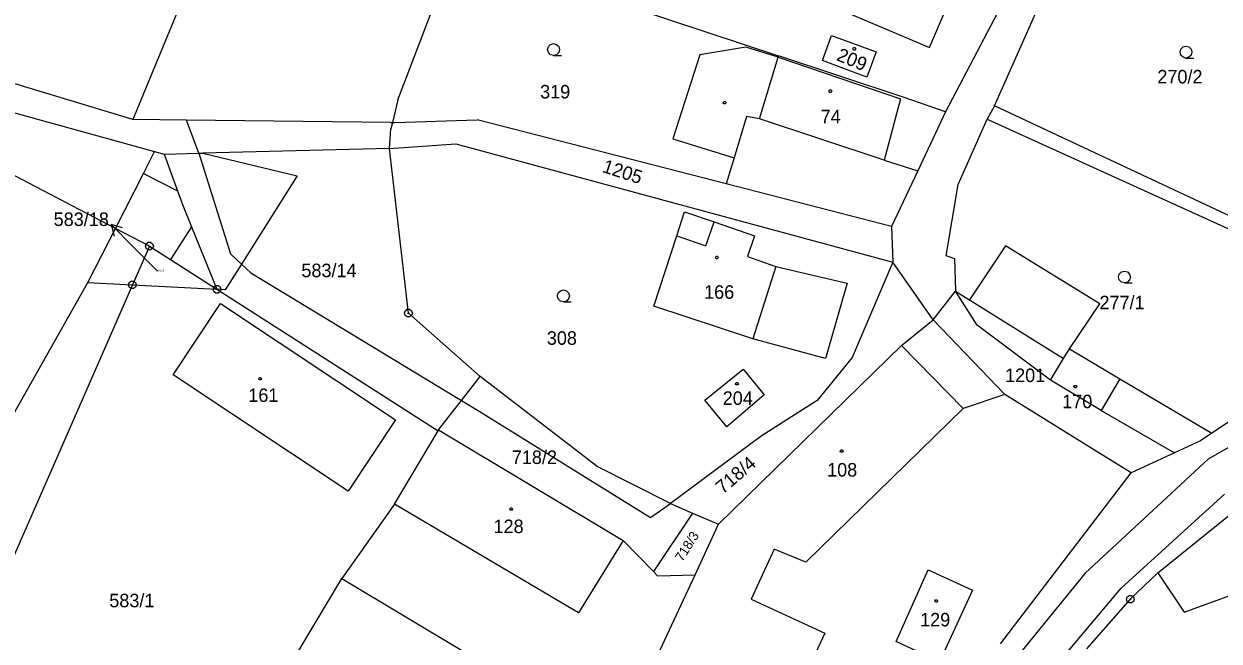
# Model space of a CAD drawing. Extents: x -694465 to -690527, y -983694 to -978978.
# Drawn here: x -692506.4 to -692355.9, y -981773.5 to -981695.9 of the extents above; entities that cross this region are included whole.
import ezdxf

# ---------------------------------------------------------------- set-up
doc = ezdxf.new("R2010")
doc.units = 0
for name, color, linetype in [('Vrstva 1', 7, 'Continuous'), ('Vrstva 16', 7, 'Continuous'), ('Vrstva 18', 7, 'Continuous'), ('Vrstva 19', 7, 'Continuous'), ('Vrstva 24', 7, 'Continuous'), ('Vrstva 25', 7, 'Continuous'), ('Vrstva 29', 7, 'Continuous')]:
    doc.layers.add(name, color=color, linetype=linetype)

msp = doc.modelspace()

# ---------------------------------------------------------------- linework, layer by layer
at = {"layer": 'Vrstva 1'}
for p, q in [((-692484.36, -981712.152), (-692485.93, -981707.966)), ((-692491.331, -981714.673), (-692487.049, -981716.855)), ((-692485.273, -981721.397), (-692487.915, -981725.53))]:
    msp.add_line(p, q, dxfattribs=at)
for points in [[(-692458.63, -981625.6), (-692492.68, -981707.89)], [(-692384.16, -981706.16), (-692374.11, -981683.55)], [(-692459.29, -981705.44), (-692452.05, -981686.41)], [(-692452.05, -981686.41), (-692411.35, -981699.89)], [(-692407.49, -981692.38), (-692392.33, -981698.83)], [(-692392.33, -981698.83), (-692389.44, -981692.04)], [(-692383.72, -981694.4), (-692390.31, -981706.92)], [(-692399.06, -981699.39), (-692400.22, -981702.55), (-692405.8, -981700.48), (-692404.67, -981697.34), (-692399.06, -981699.39)], [(-692492.68, -981707.89), (-692522.28, -981698.97)], [(-692421.25, -981699.74), (-692424.66, -981710.32)], [(-692415.49, -981698.79), (-692421.25, -981699.74)], [(-692411.4, -981700.05), (-692415.49, -981698.79)], [(-692411.35, -981699.89), (-692411.4, -981700.05)], [(-692395.64, -981705.1), (-692411.35, -981699.89)], [(-692413.73, -981707.81), (-692411.4, -981700.05)], [(-692411.4, -981700.05), (-692395.97, -981705.31)], [(-692521.43, -981703.24), (-692489.933, -981711.928)], [(-692459.29, -981705.44), (-692459.989, -981708.258)], [(-692395.97, -981705.31), (-692398.05, -981713.02)], [(-692390.31, -981706.92), (-692395.64, -981705.1)], [(-692494.858, -981721.595), (-692523.083, -981706.884)], [(-692390.31, -981706.92), (-692393.82, -981714.36)], [(-692384.16, -981706.16), (-692385.08, -981707.85)], [(-692351.63, -981721.39), (-692384.16, -981706.16)], [(-692485.93, -981707.966), (-692492.68, -981707.89)], [(-692460.223, -981708.256), (-692485.93, -981707.966)], [(-692460.223, -981708.256), (-692459.989, -981708.258)], [(-692459.989, -981708.258), (-692460.19, -981709.07)], [(-692459.989, -981708.258), (-692459.681, -981708.26), (-692449.292, -981707.938)], [(-692417.96, -981715.99), (-692449.292, -981707.938)], [(-692415.39, -981707.54), (-692416.96, -981712.71)], [(-692413.73, -981707.81), (-692415.39, -981707.54)], [(-692398.05, -981713.02), (-692413.73, -981707.81)], [(-692388.72, -981716.09), (-692385.08, -981707.85)], [(-692385.08, -981707.85), (-692353.84, -981722.03)], [(-692460.37, -981711.54), (-692460.19, -981709.07)], [(-692424.66, -981710.32), (-692416.96, -981712.71)], [(-692494.858, -981721.595), (-692491.331, -981714.673), (-692489.933, -981711.928)], [(-692489.933, -981711.928), (-692488.73, -981712.26)], [(-692460.37, -981711.54), (-692483.86, -981712.14)], [(-692460.37, -981711.54), (-692451.98, -981710.94)], [(-692457.97, -981732.26), (-692460.37, -981711.54)], [(-692451.98, -981710.94), (-692396.96, -981725.85)], [(-692488.73, -981712.26), (-692484.36, -981712.152)], [(-692488.73, -981712.26), (-692487.049, -981716.855), (-692486.417, -981718.58), (-692485.273, -981721.397), (-692482.08, -981729.26)], [(-692484.36, -981712.152), (-692483.86, -981712.14)], [(-692484.36, -981712.152), (-692480.375, -981724.808), (-692478.997, -981726.088)], [(-692483.86, -981712.14), (-692471.97, -981714.97)], [(-692416.96, -981712.71), (-692417.96, -981715.99)], [(-692398.05, -981713.02), (-692393.82, -981714.36)], [(-692471.97, -981714.97), (-692478.997, -981726.088)], [(-692393.82, -981714.36), (-692397.12, -981721.35)], [(-692397.12, -981721.35), (-692417.96, -981715.99)], [(-692390.24, -981725.04), (-692388.72, -981716.09)], [(-692424.17, -981722.54), (-692423.19, -981719.53), (-692419.47, -981720.79)], [(-692420.5, -981723.78), (-692419.47, -981720.79)], [(-692419.47, -981720.79), (-692414.38, -981722.52), (-692415.24, -981725.12), (-692411.69, -981726.4)], [(-692498.33, -981728.41), (-692494.858, -981721.595)], [(-692490.59, -981723.82), (-692494.858, -981721.595)], [(-692397.12, -981721.35), (-692396.96, -981725.85)], [(-692490.59, -981723.82), (-692492.74, -981728.7)], [(-692490.59, -981723.82), (-692487.915, -981725.53), (-692482.08, -981729.26)], [(-692414.6, -981735.52), (-692427.05, -981731.39), (-692424.17, -981722.54)], [(-692424.17, -981722.54), (-692420.5, -981723.78)], [(-692374.721, -981736.738), (-692370.89, -981731.098), (-692382.782, -981723.815), (-692387.307, -981730.598)], [(-692389.15, -981725.44), (-692390.24, -981725.04)], [(-692389.04, -981729.46), (-692389.15, -981725.44)], [(-692478.997, -981726.088), (-692481.04, -981729.32)], [(-692478.997, -981726.088), (-692477.812, -981727.189), (-692451.282, -981743.252)], [(-692411.69, -981726.4), (-692414.6, -981735.52)], [(-692411.69, -981726.4), (-692402.69, -981728.48)], [(-692396.96, -981725.85), (-692402.07, -981737.83)], [(-692391.86, -981733.1), (-692396.96, -981725.85)], [(-692518.11, -981763.35), (-692498.33, -981728.41)], [(-692498.33, -981728.41), (-692492.74, -981728.7)], [(-692402.69, -981728.48), (-692405.45, -981737.99)], [(-692492.74, -981728.7), (-692513.98, -981777.12)], [(-692492.74, -981728.7), (-692482.08, -981729.26)], [(-692481.04, -981729.32), (-692482.08, -981729.26)], [(-692482.08, -981729.26), (-692454.24, -981747.07)], [(-692391.86, -981733.1), (-692389.069, -981729.498)], [(-692389.069, -981729.498), (-692389.04, -981729.46)], [(-692389.069, -981729.498), (-692387.307, -981730.598)], [(-692377.091, -981740.718), (-692386.352, -981733.768), (-692389.069, -981729.498)], [(-692487.617, -981740.015), (-692481.657, -981731.036)], [(-692481.657, -981731.036), (-692459.586, -981745.687)], [(-692387.307, -981730.598), (-692375.468, -981737.993)], [(-692448.94, -981740.25), (-692457.97, -981732.26)], [(-692395.87, -981736.35), (-692391.86, -981733.1)], [(-692391.86, -981733.1), (-692382.83, -981742.49)], [(-692405.45, -981737.99), (-692414.6, -981735.52)], [(-692418.9, -981758.83), (-692395.87, -981736.35)], [(-692395.87, -981736.35), (-692388.09, -981744.27)], [(-692375.468, -981737.993), (-692374.721, -981736.738)], [(-692374.721, -981736.738), (-692368.362, -981740.529)], [(-692402.07, -981737.83), (-692406.48, -981743.28)], [(-692377.091, -981740.718), (-692375.468, -981737.993)], [(-692343.64, -981738.63), (-692356.757, -981747.363)], [(-692465.546, -981754.666), (-692487.617, -981740.015)], [(-692451.282, -981743.252), (-692448.94, -981740.25)], [(-692434.19, -981751.57), (-692448.94, -981740.25)], [(-692413.16, -981742.56), (-692417.85, -981746.57), (-692420.62, -981743.21), (-692415.79, -981739.33), (-692413.16, -981742.56)], [(-692368.362, -981740.529), (-692370.721, -981744.508)], [(-692368.362, -981740.529), (-692356.757, -981747.363)], [(-692370.721, -981744.508), (-692377.091, -981740.718)], [(-692454.16, -981746.94), (-692451.282, -981743.252)], [(-692451.282, -981743.252), (-692449.07, -981744.591), (-692427.467, -981757.963), (-692424.97, -981756.23)], [(-692406.48, -981743.28), (-692413.53, -981747.75)], [(-692382.83, -981742.49), (-692388.09, -981744.27)], [(-692372.76, -981748.74), (-692382.83, -981742.49)], [(-692388.09, -981744.27), (-692407.93, -981763.62)], [(-692370.721, -981744.508), (-692361.487, -981749.845)], [(-692347.05, -981744.8), (-692357.25, -981750.65)], [(-692459.586, -981745.687), (-692465.546, -981754.666)], [(-692459.72, -981756.32), (-692454.24, -981747.07)], [(-692454.24, -981747.07), (-692454.16, -981746.94)], [(-692454.16, -981746.94), (-692430.92, -981760.86)], [(-692413.53, -981747.75), (-692424.97, -981756.23)], [(-692356.757, -981747.363), (-692358.21, -981748.33)], [(-692366.93, -981752.36), (-692372.76, -981748.74)], [(-692358.21, -981748.33), (-692361.487, -981749.845)], [(-692361.487, -981749.845), (-692366.93, -981752.36)], [(-692357.25, -981750.65), (-692358.342, -981751.663)], [(-692424.97, -981756.23), (-692434.19, -981751.57)], [(-692383.4, -981773.9), (-692366.93, -981752.36)], [(-692358.342, -981751.663), (-692363.046, -981756.027)], [(-692368.2, -981766.86), (-692355.16, -981755.04)], [(-692363.57, -981764.94), (-692351.21, -981754.97)], [(-692459.72, -981756.32), (-692466.34, -981765.66)], [(-692436.55, -981770), (-692459.72, -981756.32)], [(-692424.97, -981756.23), (-692422.17, -981757.43)], [(-692363.046, -981756.027), (-692372.73, -981765.01)], [(-692422.17, -981757.43), (-692427.12, -981764.79)], [(-692422.17, -981757.43), (-692418.9, -981758.83)], [(-692421.86, -981765.18), (-692418.9, -981758.83)], [(-692430.92, -981760.86), (-692436.55, -981770)], [(-692427.12, -981764.79), (-692430.92, -981760.86)], [(-692411.9, -981761.98), (-692414.8, -981768.26)], [(-692407.93, -981763.62), (-692411.9, -981761.98)], [(-692360.24, -981769.91), (-692337.99, -981761.8)], [(-692386.92, -981767.13), (-692391.09, -981776.13), (-692396.53, -981773.57), (-692392.51, -981764.56), (-692386.92, -981767.13)], [(-692475.13, -981780.33), (-692466.34, -981765.66)], [(-692466.34, -981765.66), (-692410.97, -981798.82)], [(-692427.15, -981776.52), (-692421.86, -981765.18)], [(-692427.12, -981764.79), (-692426.59, -981765.34)], [(-692426.59, -981765.34), (-692421.86, -981765.18)], [(-692372.73, -981765.01), (-692381.23, -981775.39)], [(-692363.57, -981764.94), (-692367.06, -981768.25), (-692372.57, -981774.53)], [(-692363.57, -981764.94), (-692360.24, -981769.91)], [(-692377.53, -981777.94), (-692368.2, -981766.86)], [(-692414.8, -981768.26), (-692405.52, -981772.53)], [(-692405.52, -981772.53), (-692409.78, -981781.61)]]:
    msp.add_lwpolyline(points, dxfattribs=at)
at = {"layer": 'Vrstva 16'}
msp.add_line((-692489.56, -981726.99), (-692492.59, -981723.96), dxfattribs=at)
at = {"layer": 'Vrstva 24'}
for points in [[(-692490.436, -981723.344), (-692490.186, -981723.526), (-692490.09, -981723.82), (-692490.186, -981724.114), (-692490.436, -981724.296), (-692490.744, -981724.296), (-692490.994, -981724.114), (-692491.09, -981723.82), (-692490.994, -981723.526), (-692490.744, -981723.344)], [(-692492.586, -981728.224), (-692492.336, -981728.406), (-692492.24, -981728.7), (-692492.336, -981728.994), (-692492.586, -981729.176), (-692492.894, -981729.176), (-692493.144, -981728.994), (-692493.24, -981728.7), (-692493.144, -981728.406), (-692492.894, -981728.224)], [(-692481.926, -981728.784), (-692481.676, -981728.966), (-692481.58, -981729.26), (-692481.676, -981729.554), (-692481.926, -981729.736), (-692482.234, -981729.736), (-692482.484, -981729.554), (-692482.58, -981729.26), (-692482.484, -981728.966), (-692482.234, -981728.784)], [(-692457.816, -981731.784), (-692457.566, -981731.966), (-692457.47, -981732.26), (-692457.566, -981732.554), (-692457.816, -981732.736), (-692458.124, -981732.736), (-692458.374, -981732.554), (-692458.47, -981732.26), (-692458.374, -981731.966), (-692458.124, -981731.784)], [(-692457.816, -981731.784), (-692457.566, -981731.966), (-692457.47, -981732.26), (-692457.566, -981732.554), (-692457.816, -981732.736), (-692458.124, -981732.736), (-692458.374, -981732.554), (-692458.47, -981732.26), (-692458.374, -981731.966), (-692458.124, -981731.784)], [(-692457.816, -981731.784), (-692457.566, -981731.966), (-692457.47, -981732.26), (-692457.566, -981732.554), (-692457.816, -981732.736), (-692458.124, -981732.736), (-692458.374, -981732.554), (-692458.47, -981732.26), (-692458.374, -981731.966), (-692458.124, -981731.784)], [(-692457.816, -981731.784), (-692457.566, -981731.966), (-692457.47, -981732.26), (-692457.566, -981732.554), (-692457.816, -981732.736), (-692458.124, -981732.736), (-692458.374, -981732.554), (-692458.47, -981732.26), (-692458.374, -981731.966), (-692458.124, -981731.784)], [(-692366.886, -981767.784), (-692366.636, -981767.966), (-692366.54, -981768.26), (-692366.636, -981768.554), (-692366.886, -981768.736), (-692367.194, -981768.736), (-692367.444, -981768.554), (-692367.54, -981768.26), (-692367.444, -981767.966), (-692367.194, -981767.784)]]:
    msp.add_lwpolyline(points, close=True, dxfattribs=at)
for points in [[(-692490.709, -981723.82), (-692490.47, -981723.82)], [(-692492.859, -981728.7), (-692492.62, -981728.7)], [(-692482.199, -981729.26), (-692481.96, -981729.26)], [(-692458.089, -981732.26), (-692457.85, -981732.26)], [(-692458.089, -981732.26), (-692457.85, -981732.26)], [(-692458.089, -981732.26), (-692457.85, -981732.26)], [(-692458.089, -981732.26), (-692457.85, -981732.26)], [(-692367.159, -981768.26), (-692366.92, -981768.26)]]:
    msp.add_lwpolyline(points, dxfattribs=at)
at = {"layer": 'Vrstva 25'}
for points in [[(-692439.69, -981699.85), (-692440.065, -981699.749), (-692440.339, -981699.475), (-692440.44, -981699.1), (-692440.339, -981698.725), (-692440.065, -981698.451), (-692439.69, -981698.35), (-692439.315, -981698.451), (-692439.041, -981698.725), (-692438.94, -981699.1), (-692439.041, -981699.475), (-692439.315, -981699.749), (-692439.69, -981699.85), (-692438.69, -981699.851)], [(-692360.03, -981700.17), (-692360.405, -981700.069), (-692360.679, -981699.795), (-692360.78, -981699.42), (-692360.679, -981699.045), (-692360.405, -981698.771), (-692360.03, -981698.67), (-692359.655, -981698.771), (-692359.381, -981699.045), (-692359.28, -981699.42), (-692359.381, -981699.795), (-692359.655, -981700.069), (-692360.03, -981700.17), (-692359.03, -981700.171)], [(-692367.79, -981728.47), (-692368.165, -981728.369), (-692368.439, -981728.095), (-692368.54, -981727.72), (-692368.439, -981727.345), (-692368.165, -981727.071), (-692367.79, -981726.97), (-692367.415, -981727.071), (-692367.141, -981727.345), (-692367.04, -981727.72), (-692367.141, -981728.095), (-692367.415, -981728.369), (-692367.79, -981728.47), (-692366.79, -981728.471)], [(-692438.45, -981730.85), (-692438.825, -981730.749), (-692439.099, -981730.475), (-692439.2, -981730.1), (-692439.099, -981729.725), (-692438.825, -981729.451), (-692438.45, -981729.35), (-692438.075, -981729.451), (-692437.801, -981729.725), (-692437.7, -981730.1), (-692437.801, -981730.475), (-692438.075, -981730.749), (-692438.45, -981730.85), (-692437.45, -981730.851)]]:
    msp.add_lwpolyline(points, dxfattribs=at)
for points in [[(-692401.723, -981698.848), (-692401.635, -981699), (-692401.723, -981699.152), (-692401.897, -981699.152), (-692401.985, -981699), (-692401.897, -981698.848)], [(-692404.733, -981704.178), (-692404.645, -981704.33), (-692404.733, -981704.482), (-692404.907, -981704.482), (-692404.995, -981704.33), (-692404.907, -981704.178)], [(-692418.053, -981705.628), (-692417.965, -981705.78), (-692418.053, -981705.932), (-692418.227, -981705.932), (-692418.315, -981705.78), (-692418.227, -981705.628)], [(-692419.033, -981725.108), (-692418.945, -981725.26), (-692419.033, -981725.412), (-692419.207, -981725.412), (-692419.295, -981725.26), (-692419.207, -981725.108)], [(-692476.563, -981740.368), (-692476.475, -981740.52), (-692476.563, -981740.672), (-692476.737, -981740.672), (-692476.825, -981740.52), (-692476.737, -981740.368)], [(-692416.493, -981740.998), (-692416.405, -981741.15), (-692416.493, -981741.302), (-692416.667, -981741.302), (-692416.755, -981741.15), (-692416.667, -981740.998)], [(-692373.883, -981741.358), (-692373.795, -981741.51), (-692373.883, -981741.662), (-692374.057, -981741.662), (-692374.145, -981741.51), (-692374.057, -981741.358)], [(-692403.313, -981749.478), (-692403.225, -981749.63), (-692403.313, -981749.782), (-692403.487, -981749.782), (-692403.575, -981749.63), (-692403.487, -981749.478)], [(-692444.933, -981756.768), (-692444.845, -981756.92), (-692444.933, -981757.072), (-692445.107, -981757.072), (-692445.195, -981756.92), (-692445.107, -981756.768)], [(-692391.393, -981768.338), (-692391.305, -981768.49), (-692391.393, -981768.642), (-692391.567, -981768.642), (-692391.655, -981768.49), (-692391.567, -981768.338)]]:
    msp.add_lwpolyline(points, close=True, dxfattribs=at)
at = {"layer": 'Vrstva 29'}
for points in [[(-692492.59, -981723.96), (-692495.417, -981721.13), (-692495.029, -981722.58)], [(-692493.968, -981721.52), (-692495.417, -981721.13)]]:
    msp.add_lwpolyline(points, dxfattribs=at)

# ---------------------------------------------------------------- texts
at = {"layer": 'Vrstva 16'}
msp.add_text('583/18', height=1.7, dxfattribs=at).set_placement((-692502.653, -981721.3))
at = {"layer": 'Vrstva 18'}
for s, height, p in [('270/2', 1.7, (-692363.637, -981703.36)), ('319', 1.7, (-692441.383, -981705.25)), ('583/18', 0.2, (-692489.592, -981726.99)), ('583/14', 1.7, (-692471.453, -981727.74)), ('277/1', 1.7, (-692370.928, -981731.78)), ('308', 1.7, (-692440.538, -981736.25)), ('1201', 1.7, (-692382.818, -981740.94)), ('718/2', 1.7, (-692444.945, -981751.25)), ('583/1', 1.7, (-692495.646, -981769.28))]:
    msp.add_text(s, height=height, dxfattribs=at).set_placement(p)
for s, height, rotation, p in [('1205', 1.7, 341.99851, (-692433.653, -981714.485)), ('718/4', 1.7, 40.50812, (-692418.359, -981755.116)), ('718/3', 1.2, 57.58226, (-692423.46, -981763.629))]:
    msp.add_text(s, height=height, rotation=rotation, dxfattribs=at).set_placement(p)
at = {"layer": 'Vrstva 19'}
msp.add_text('209', height=1.7, rotation=337.47214, dxfattribs=at).set_placement((-692404.161, -981700.401))
for s, p in [('74', (-692406.045, -981708.37)), ('166', (-692420.726, -981730.46)), ('161', (-692478.138, -981743.44)), ('204', (-692418.383, -981743.81)), ('170', (-692375.623, -981744.23)), ('108', (-692405.233, -981752.83)), ('128', (-692447.25, -981759.95)), ('129', (-692393.52, -981771.69))]:
    msp.add_text(s, height=1.7, dxfattribs=at).set_placement(p)

doc.saveas('drawing.dxf')
